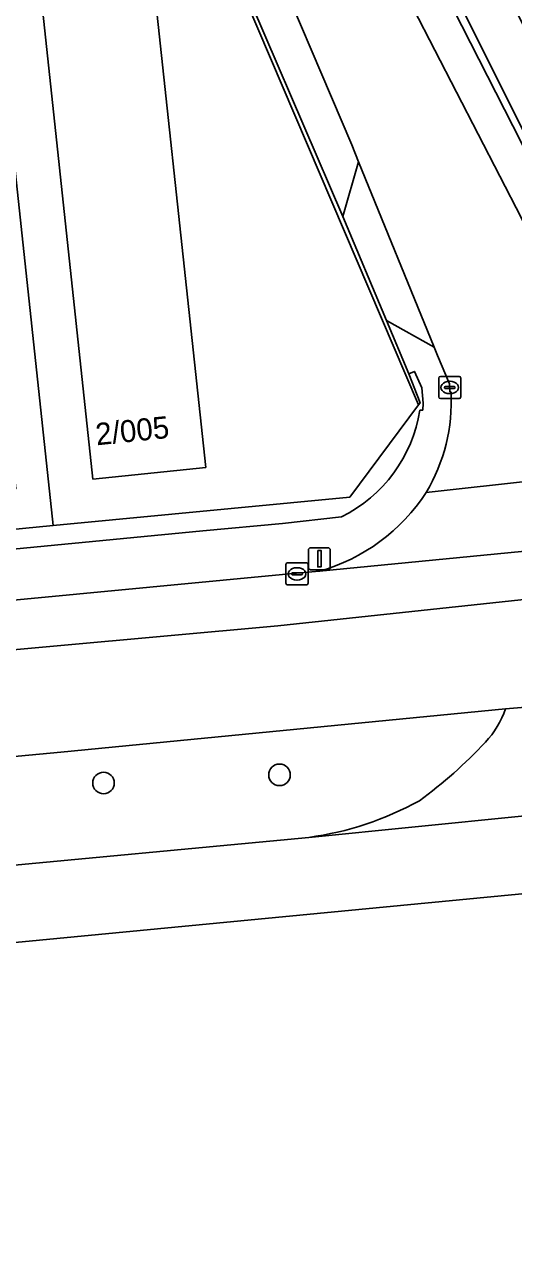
# Model space of a CAD drawing. Extents: x 161477 to 163040, y 383680 to 384871.
# Drawn here: x 162977.5 to 162999.6, y 383897.1 to 383952.3 of the extents above; entities that cross this region are included whole.
import ezdxf

# ---------------------------------------------------------------- set-up
doc = ezdxf.new("R2010")
doc.units = 0
for name, color, linetype in [('IMGEO_Boom', 7, 'Continuous'), ('IMGEO_Groenvoorziening', 7, 'Continuous'), ('IMGEO_Hek', 7, 'Continuous'), ('IMGEO_Kolk', 7, 'Continuous'), ('IMGEO_Lichtmast', 7, 'Continuous'), ('IMGEO_Muur', 7, 'Continuous'), ('IMGEO_Pand', 7, 'Continuous'), ('IMGEO_Pand_nummerreeks', 7, 'Continuous'), ('IMGEO_Rijbaan_lokaal_gesloten', 7, 'Continuous'), ('IMGEO_Rijbaan_lokaal_open', 7, 'Continuous'), ('IMGEO_Terreindeel_open', 7, 'Continuous'), ('IMGEO_Voetpad_open', 7, 'Continuous')]:
    doc.layers.add(name, color=color, linetype=linetype)

msp = doc.modelspace()

# ---------------------------------------------------------------- linework, layer by layer
at = {"layer": 'IMGEO_Boom'}
for centre in [(162989.029, 383918.28), (162981.055, 383917.913)]:
    msp.add_circle(centre, 0.489, dxfattribs=at)
at = {"layer": 'IMGEO_Groenvoorziening'}
for points in [[(162985.857, 383974.564), (162987.236, 383972.299), (162987.637, 383971.566), (162993.091, 383961.6), (162993.304, 383961.057), (163007.474, 383932.674), (163009.624, 383932.875), (163000, 383952.437), (162993.93, 383964.291), (162978.69, 383992.829), (162972.48, 383993.363), (162970.553, 383986.688), (162974.611, 383985.091), (162976.754, 383983.859), (162978.798, 383982.468), (162979.471, 383981.945), (162980.127, 383981.399), (162980.766, 383980.83), (162981.386, 383980.24), (162981.986, 383979.63), (162982.565, 383979.001), (162983.123, 383978.353), (162983.658, 383977.687), (162984.17, 383977.006)], [(162943.091, 383927.49), (162943.244, 383926.113), (162978.767, 383929.586), (162975.376, 383961.232), (162975.22, 383961.216), (162974.855, 383964.509), (162973.414, 383964.349), (162977.083, 383931.259)]]:
    msp.add_lwpolyline(points, close=True, dxfattribs=at)
for points in [[(162995.394, 383934.816), (162995.519, 383934.817), (162995.539, 383935.126), (162995.485, 383935.825), (162995.145, 383936.575), (162994.888, 383936.465), (162995.397, 383935.152), (162995.331, 383935.063), (162992.21, 383930.871), (162978.767, 383929.586), (162943.244, 383926.113), (162939.486, 383925.746), (162938.22, 383925.608), (162929.022, 383924.609)], [(162933.088, 383923.115), (162937.842, 383923.645), (162937.72, 383924.773), (162939.569, 383924.935), (162949.256, 383925.782), (162973.812, 383928.216), (162985.56, 383929.344), (162989.17, 383929.68), (162991.842, 383929.982)], [(162999.277, 383921.271), (162979.114, 383919.303), (162951.91, 383916.755)], [(162952.574, 383911.761), (162960.986, 383912.602), (162974.919, 383913.984), (162990.351, 383915.445)]]:
    msp.add_lwpolyline(points, dxfattribs=at)
for centre, radius, start, end in [((162988.937, 383935.838), 6.537, 296.3813, 351.0021), ((162995.189, 383922.721), 4.337, 316.9195, 340.476), ((162983.132, 383933.923), 20.795, 306.0497, 317.0648), ((162988.385, 383929.769), 14.458, 277.8156, 298.8899)]:
    msp.add_arc(centre, radius, start, end, dxfattribs=at)
at = {"layer": 'IMGEO_Hek'}
msp.add_lwpolyline([(162983.173, 383962.024), (162986.368, 383956.066), (162995.331, 383935.063), (162992.21, 383930.871), (162978.767, 383929.586), (162975.376, 383961.232), (162983.173, 383962.024)], dxfattribs=at)
at = {"layer": 'IMGEO_Kolk'}
for p, q in [((162996.243, 383935.418), (162996.243, 383936.27)), ((162996.318, 383936.344), (162997.17, 383936.344)), ((162996.502, 383935.838), (162996.502, 383935.85)), ((162996.94, 383935.801), (162996.542, 383935.801)), ((162996.545, 383935.887), (162996.943, 383935.887)), ((162996.731, 383936.124), (162996.756, 383936.124)), ((162996.986, 383935.85), (162996.986, 383935.838)), ((162997.244, 383936.27), (162997.244, 383935.418)), ((162997.17, 383935.344), (162996.318, 383935.344)), ((162996.754, 383935.564), (162996.729, 383935.564)), ((162989.322, 383926.967), (162989.322, 383927.819)), ((162989.397, 383927.893), (162990.249, 383927.893)), ((162989.81, 383927.673), (162989.835, 383927.673)), ((162990.323, 383927.819), (162990.323, 383926.967)), ((162989.581, 383927.387), (162989.581, 383927.399)), ((162990.019, 383927.35), (162989.621, 383927.35)), ((162989.624, 383927.436), (162990.022, 383927.436)), ((162989.833, 383927.113), (162989.808, 383927.113)), ((162990.065, 383927.399), (162990.065, 383927.387)), ((162990.249, 383926.893), (162989.397, 383926.893))]:
    msp.add_line(p, q, dxfattribs=at)
for points in [[(162996.243, 383935.418), (162996.243, 383936.27)], [(162996.318, 383936.344), (162997.17, 383936.344)], [(162997.244, 383936.27), (162997.244, 383935.418)], [(162997.17, 383935.344), (162996.318, 383935.344)], [(162989.322, 383926.967), (162989.322, 383927.819)], [(162989.397, 383927.893), (162990.249, 383927.893)], [(162990.323, 383927.819), (162990.323, 383926.967)], [(162990.249, 383926.893), (162989.397, 383926.893)]]:
    msp.add_lwpolyline(points, dxfattribs=at)
for centre, radius, start, end in [((162996.32, 383936.268), 0.0765, 91.552, 178.448), ((162996.32, 383936.268), 0.0765, 91.552, 178.448), ((162996.542, 383935.847), 0.0403, 85.8775, 175.7526), ((162996.539, 383935.837), 0.0366, 178.938, 274.7102), ((162996.943, 383935.844), 0.043, 264.8664, 352.4533), ((162996.947, 383935.849), 0.0386, 1.7309, 96.639), ((162997.168, 383936.268), 0.0765, 1.552, 88.448), ((162997.168, 383936.268), 0.0765, 1.552, 88.448), ((162996.32, 383935.42), 0.0765, 181.552, 268.448), ((162996.32, 383935.42), 0.0765, 181.552, 268.448), ((162997.168, 383935.42), 0.0765, 271.552, 358.448), ((162997.168, 383935.42), 0.0765, 271.552, 358.448), ((162989.399, 383927.817), 0.0765, 91.552, 178.448), ((162989.399, 383927.817), 0.0765, 91.552, 178.448), ((162990.247, 383927.817), 0.0765, 1.552, 88.448), ((162990.247, 383927.817), 0.0765, 1.552, 88.448), ((162989.399, 383926.969), 0.0765, 181.552, 268.448), ((162989.399, 383926.969), 0.0765, 181.552, 268.448), ((162989.621, 383927.396), 0.0403, 85.8775, 175.7526), ((162989.618, 383927.386), 0.0366, 178.938, 274.7102), ((162990.022, 383927.393), 0.043, 264.8664, 352.4533), ((162990.026, 383927.398), 0.0386, 1.7309, 96.639), ((162990.247, 383926.969), 0.0765, 271.552, 358.448), ((162990.247, 383926.969), 0.0765, 271.552, 358.448)]:
    msp.add_arc(centre, radius, start, end, dxfattribs=at)
for centre, major_axis, ratio, start_param, end_param in [((162996.73, 383935.844), (-0.387, 0.002), 0.722429, 4.712389, 7.853982), ((162996.755, 383935.844), (-0.39, 0.002), 0.717154, 1.570796, 4.712389), ((162989.809, 383927.393), (-0.387, 0.002), 0.722429, 4.712389, 7.853982), ((162989.834, 383927.393), (-0.39, 0.002), 0.717154, 1.570796, 4.712389)]:
    msp.add_ellipse(centre, major_axis=major_axis, ratio=ratio, start_param=start_param, end_param=end_param, dxfattribs=at)
at = {"layer": 'IMGEO_Lichtmast'}
for p, q in [((162990.341, 383927.68), (162990.341, 383928.48)), ((162990.341, 383928.48), (162990.341, 383927.68)), ((162990.441, 383928.58), (162991.231, 383928.58)), ((162991.231, 383928.58), (162990.441, 383928.58)), ((162991.331, 383928.48), (162991.331, 383927.68)), ((162991.331, 383927.68), (162991.331, 383928.48)), ((162991.231, 383927.58), (162990.441, 383927.58)), ((162990.441, 383927.58), (162991.231, 383927.58))]:
    msp.add_line(p, q, dxfattribs=at)
msp.add_lwpolyline([(162990.761, 383928.455), (162990.911, 383928.455), (162990.911, 383927.705), (162990.761, 383927.705), (162990.761, 383928.455)], dxfattribs=at)
for centre, start, end in [((162990.441, 383928.48), 90, 180), ((162990.441, 383928.48), 90, 180), ((162991.231, 383928.48), 0, 90), ((162991.231, 383928.48), 360, 90), ((162990.441, 383927.68), 180, 270), ((162990.441, 383927.68), 180, 270), ((162991.231, 383927.68), 270, 0), ((162991.231, 383927.68), 270, 0)]:
    msp.add_arc(centre, 0.1, start, end, dxfattribs=at)
at = {"layer": 'IMGEO_Muur'}
msp.add_lwpolyline([(162992.652, 383961.36), (163000, 383946.935), (163007.041, 383932.634), (163007.474, 383932.674), (162993.304, 383961.057)], dxfattribs=at)
at = {"layer": 'IMGEO_Pand'}
msp.add_lwpolyline([(162982.656, 383960.467), (162977.556, 383959.94), (162980.573, 383931.694), (162985.687, 383932.222)], close=True, dxfattribs=at)
at = {"layer": 'IMGEO_Rijbaan_lokaal_gesloten'}
for points in [[(162995.676, 383931.082), (163005.623, 383932.185), (163000, 383943.517), (162989.198, 383964.482), (162988.201, 383966.229), (162986.092, 383969.144), (162984.025, 383971.492), (162983.767, 383971.553), (162983.787, 383971.259), (162977.379, 383970.495), (162984.455, 383962.866), (162984.559, 383962.757), (162985.14, 383962.152), (162985.712, 383961.12), (162988.18, 383956.531), (162992.305, 383946.84), (162992.615, 383946.079), (162996.043, 383937.674), (162996.196, 383937.298), (162996.733, 383936.014), (162996.747, 383935.656), (162996.801, 383935.633)], [(162988.958, 383925.039), (163012.112, 383927.523), (163011.185, 383929.517), (163009.563, 383929.363), (163000, 383928.408), (162990.839, 383927.514), (162989.792, 383927.422), (162953.549, 383923.971), (162933.255, 383921.814)], [(162951.91, 383916.755), (162979.114, 383919.303), (162999.277, 383921.271), (163000, 383921.34), (163010.368, 383922.334), (163012.341, 383922.562), (163014.314, 383922.787), (163012.112, 383927.523), (162988.958, 383925.039), (162953.443, 383921.822), (162934.308, 383920.138), (162929.562, 383919.678), (162925.622, 383918.989), (162920.417, 383917.611), (162904.19, 383912.94), (162902.277, 383912.327), (162901.643, 383913.912), (162879.17, 383907.295), (162871.179, 383905.161)], [(162917.471, 383918.594), (162910.71, 383916.582), (162901.643, 383913.912), (162902.277, 383912.327), (162904.19, 383912.94), (162920.417, 383917.611), (162925.622, 383918.989), (162929.562, 383919.678), (162934.308, 383920.138), (162953.443, 383921.822), (162988.958, 383925.039)], [(163018.11, 383914.62), (163018.11, 383914.62), (163016.51, 383918.062), (163014.792, 383917.873), (163000, 383916.404), (162990.351, 383915.445), (162974.919, 383913.984), (162960.986, 383912.602), (162952.574, 383911.761)], [(162862.861, 383903.53), (162848.647, 383901.962), (162839.714, 383900.885), (162840.215, 383897.073), (162840.215, 383897.073), (162878.376, 383901.219), (162939.758, 383907.106), (163018.11, 383914.62)]]:
    msp.add_lwpolyline(points, dxfattribs=at)
msp.add_arc((162988.752, 383935.208), 8.06, 329.2083, 3.0216, dxfattribs=at)
at = {"layer": 'IMGEO_Rijbaan_lokaal_open'}
for points in [[(163005.976, 383931.473), (163005.623, 383932.185), (162995.676, 383931.082)], [(162990.839, 383927.514), (163000, 383928.408), (163009.563, 383929.363)], [(163011.838, 383919.454), (163010.368, 383922.334), (163000, 383921.34), (162999.277, 383921.271)], [(162990.351, 383915.445), (163000, 383916.404), (163014.792, 383917.873)]]:
    msp.add_lwpolyline(points, dxfattribs=at)
for centre, radius, start, end in [((162988.477, 383935.778), 8.595, 285.9483, 326.8802), ((162995.189, 383922.721), 4.337, 316.9195, 340.476), ((162983.132, 383933.923), 20.795, 306.0497, 317.0648), ((162988.385, 383929.769), 14.458, 277.8156, 298.8899)]:
    msp.add_arc(centre, radius, start, end, dxfattribs=at)
at = {"layer": 'IMGEO_Terreindeel_open'}
for points in [[(162978.767, 383929.586), (162992.21, 383930.871), (162995.331, 383935.063), (162995.397, 383935.152), (162994.888, 383936.465), (162993.873, 383938.879), (162991.897, 383943.589), (162986.598, 383955.947), (162983.284, 383962.066), (162983.173, 383962.024), (162975.376, 383961.232)], [(162977.556, 383959.94), (162982.656, 383960.467), (162985.687, 383932.222), (162980.573, 383931.694)]]:
    msp.add_lwpolyline(points, close=True, dxfattribs=at)
at = {"layer": 'IMGEO_Voetpad_open'}
for points in [[(163009.563, 383929.363), (163011.185, 383929.517), (163009.844, 383932.401), (163009.624, 383932.875), (163007.474, 383932.674), (163007.041, 383932.634), (163000, 383946.935), (162992.652, 383961.36), (162987.103, 383971.499), (162985.073, 383971.246), (162984.025, 383971.492), (162986.092, 383969.144), (162988.201, 383966.229), (162989.198, 383964.482), (163000, 383943.517), (163005.623, 383932.185), (163005.976, 383931.473)], [(162996.801, 383935.633), (162996.747, 383935.656), (162996.733, 383936.014), (162996.196, 383937.298), (162996.043, 383937.674), (162993.873, 383938.879), (162994.888, 383936.465), (162995.145, 383936.575), (162995.485, 383935.825), (162995.539, 383935.126), (162995.519, 383934.817), (162995.394, 383934.816)], [(162991.842, 383929.982), (162989.17, 383929.68), (162985.56, 383929.344), (162973.812, 383928.216), (162949.256, 383925.782), (162939.569, 383924.935), (162937.72, 383924.773), (162937.842, 383923.645), (162933.088, 383923.115)], [(162933.255, 383921.814), (162953.549, 383923.971), (162989.792, 383927.422), (162990.839, 383927.514)]]:
    msp.add_lwpolyline(points, dxfattribs=at)
for points in [[(162986.598, 383955.947), (162991.897, 383943.589), (162992.615, 383946.079), (162992.305, 383946.84), (162988.18, 383956.531), (162985.712, 383961.12), (162985.14, 383962.152), (162984.559, 383962.757), (162983.284, 383962.066)], [(162992.615, 383946.079), (162991.897, 383943.589), (162993.873, 383938.879), (162996.043, 383937.674)]]:
    msp.add_lwpolyline(points, close=True, dxfattribs=at)
for centre, radius, start, end in [((162988.752, 383935.208), 8.06, 329.2083, 3.0216), ((162988.937, 383935.838), 6.537, 296.3813, 351.0021), ((162988.477, 383935.778), 8.595, 285.9483, 326.8802)]:
    msp.add_arc(centre, radius, start, end, dxfattribs=at)

# ---------------------------------------------------------------- texts
at = {"layer": 'IMGEO_Pand_nummerreeks'}
msp.add_text('2/005', height=1, rotation=5.8957, dxfattribs=at).set_placement((162980.742, 383933.219))

doc.saveas('drawing.dxf')
